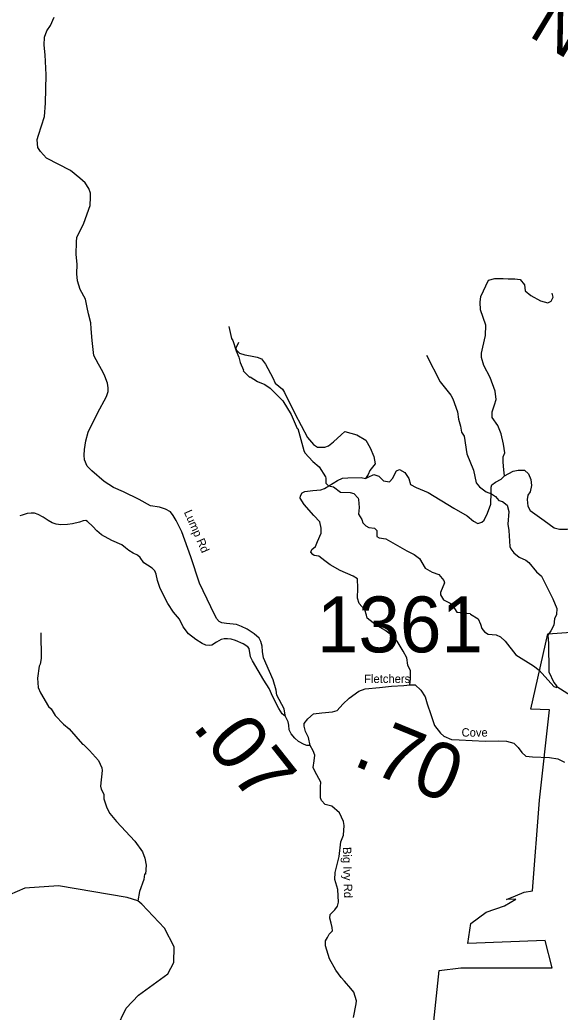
# Model space of a CAD drawing. Extents: x 1248089 to 1457196, y 820910 to 988753.
# Drawn here: x 1297327 to 1302167, y 917762 to 926642 of the extents above; entities that cross this region are included whole.
import ezdxf

# ---------------------------------------------------------------- set-up
doc = ezdxf.new("R2010")
doc.units = 0
for name, color, linetype in [('Exist Boundary Land Use Forest State Division NC Forest Resources', 7, 'Continuous'), ('Exist Geographical Mountain Summit Label', 7, 'Continuous'), ('Exist Hydrographic Creek Single Shore', 7, 'Continuous'), ('Exist Hydrographic Misc Water Feature', 7, 'Continuous'), ('Exist Road Non-System Type 51', 7, 'Continuous'), ('Exist Road Secondary Type 10 Attributed', 7, 'Continuous'), ('Exist Road Secondary Type 41 Attributed', 7, 'Continuous'), ('Exist Road Secondary Type 51 Attributed', 7, 'Continuous'), ('Exist Road Secondary Type 51 Label', 7, 'Continuous'), ('Prop GRAU CAT1 Cell', 7, 'Continuous'), ('Prop Lane Lines', 7, 'Continuous')]:
    doc.layers.add(name, color=color, linetype=linetype)

msp = doc.modelspace()

# ---------------------------------------------------------------- linework, layer by layer
at = {"layer": 'Exist Boundary Land Use Forest State Division NC Forest Resources'}
msp.add_lwpolyline([(1300961.3, 916974.7), (1301083.8, 918133.9), (1301278.5, 918158.4), (1302096.6, 918158.5), (1302033.7, 918403.3), (1301340.8, 918376.7), (1301367.4, 918554.3), (1301504.1, 918656.1), (1301668.9, 918714.1), (1301771, 918772.2), (1301687.1, 918770.5), (1301766.4, 918802.9), (1301845.5, 918835.4), (1301918.6, 918847.7), (1301983, 919658.4), (1302070.9, 920467), (1301904.8, 920473.3), (1302056.5, 921146.3), (1302519.5, 921181.2), (1302612.6, 921175.3), (1302673.3, 921487.2)], dxfattribs=at)
at = {"layer": 'Exist Hydrographic Creek Single Shore'}
for points in [[(1298709.2, 918347.8), (1298622.1, 918513.7), (1298419.1, 918727.9), (1298384.2, 918758.6), (1298287.2, 918789.7), (1297672.1, 918893.9), (1297371.1, 918870.4), (1297093.1, 918751.1), (1296960.2, 918763.6), (1296796.1, 918858.9), (1296608.1, 919003.9), (1296160.1, 919449.4), (1296057.1, 919694.5), (1295661.8, 920236.5), (1295585.3, 920356.1), (1295434.1, 920468.5), (1295170.1, 920565.8), (1295036.1, 920561.8)], [(1298230.3, 914788.9), (1298373.4, 915009.6), (1298332.8, 915253.2), (1298066.2, 915228.9), (1298035.3, 915287), (1298062.3, 915463), (1298197.6, 915774.2), (1298143.5, 916051.7), (1298089.4, 916268.2), (1298069.1, 916410.3), (1297920.2, 916449.7), (1297715.2, 916572), (1297710.1, 916719.9), (1298191.2, 917619.6), (1298279.2, 917798.4), (1298390.2, 917914.3), (1298653.2, 918106), (1298706.2, 918206.7), (1298709.2, 918347.8)]]:
    msp.add_lwpolyline(points, dxfattribs=at)
at = {"layer": 'Exist Hydrographic Misc Water Feature'}
for points in [[(1299200.2, 923898), (1299223.5, 923789.4), (1299235, 923773.1), (1299264.8, 923680.3), (1299289.4, 923623.6), (1299300.2, 923575.4), (1299330.6, 923506.6), (1299326.5, 923502.7), (1299385.1, 923445.1), (1299389.2, 923449), (1299456.3, 923405.4), (1299521.6, 923379.7), (1299568.8, 923346.6), (1299682.1, 923233.7), (1299757.3, 923111.8), (1299810.1, 922986.4), (1299818.2, 922986.2), (1299869.3, 922788.9), (1299880.9, 922768.6), (1299951.1, 922690.8)], [(1300970.3, 923641.9), (1301090.7, 923402.3), (1301186.1, 923284.6), (1301205.3, 923251.4), (1301246.7, 923134.9), (1301257.1, 923068.2), (1301273.6, 923006.3), (1301282.5, 922953.6), (1301307.7, 922916.9), (1301329.9, 922758.1), (1301390.6, 922613.3), (1301414, 922500.4), (1301445.2, 922463.7), (1301504.1, 922418.1), (1301551.8, 922399.2), (1301587.3, 922378), (1301618.4, 922341.1), (1301650.3, 922333.2), (1301691.4, 922299.5), (1301706.3, 922243.3), (1301699.5, 922127.8), (1301708.2, 922071), (1301716.9, 921928.8), (1301724.4, 921909), (1301751.6, 921872.3), (1301798.8, 921835.3), (1301860.2, 921807.8), (1301887.7, 921786.7), (1301953.8, 921701.7), (1302001, 921663.8), (1302102.3, 921461.5), (1302136.3, 921373), (1302135.1, 921320.5), (1302116.1, 921281.5), (1302110.9, 921224.9), (1302083.6, 921173.8), (1302056.7, 921136.6), (1302061, 921060.2), (1302065, 920808.2), (1302110.9, 920712.8), (1302134.2, 920682), (1302137.8, 920666.4)], [(1299951.1, 922690.8), (1300008.1, 922643.6), (1300064.2, 922552), (1300067.9, 922541.3), (1300069, 922495.3), (1300090.4, 922472.8), (1300136.2, 922464.5), (1300199.2, 922414.8), (1300287.1, 922412.2), (1300318.9, 922404.1), (1300356, 922363.2), (1300359.7, 922350.8), (1300366.1, 922278.5), (1300360.6, 922218.6), (1300391.6, 922169.6), (1300398.9, 922141.5), (1300426.3, 922113.1), (1300452, 922100.3), (1300503.9, 922093.4), (1300523.5, 922072.6), (1300526.1, 922018.4), (1300545.9, 922006.5), (1300605.8, 921998.7), (1300793.4, 921890.8), (1300858.7, 921859.1), (1300907.8, 921822), (1300958, 921736.4), (1301019.1, 921700.7), (1301080.6, 921677.3), (1301123.4, 921624.8), (1301130.9, 921604.1), (1301094.9, 921517), (1301094.4, 921497.3), (1301121.4, 921452.5), (1301180.8, 921423.3), (1301200.4, 921406.5), (1301240.9, 921341.7), (1301360.7, 921328.6), (1301362.6, 921324.5), (1301431.7, 921282.9), (1301454.6, 921234.9), (1301465.7, 921194.4), (1301489, 921166), (1301520.5, 921144.9), (1301592.5, 921139.3), (1301632.1, 921122.1), (1301675.1, 921081.1), (1301770.4, 920960.9), (1301928.3, 920861), (1301979.4, 920823.9), (1302110, 920676.7), (1302137.8, 920666.4)], [(1297516.2, 921155.7), (1297516.7, 920927.5), (1297507.5, 920875.7), (1297499, 920859.8), (1297484.3, 920752), (1297492.2, 920667.9), (1297511.1, 920619.4), (1297584.2, 920497.5), (1297607.8, 920476.9), (1297644.3, 920417.9), (1297718.4, 920340.1), (1297769.5, 920298.9), (1297888.1, 920159.7), (1297896.2, 920157.6), (1297950.9, 920104.2), (1298032.6, 920014.2), (1298061.1, 919949.4), (1298064.5, 919925.3), (1298049, 919785.6), (1298056.4, 919757.3), (1298079.3, 919712.7), (1298080.2, 919672.7), (1298106.4, 919592.1), (1298133.1, 919539.4), (1298191.4, 919469.8), (1298357.1, 919291.7), (1298424.9, 919197.8), (1298447.6, 919141.3), (1298458, 919077.1), (1298452.1, 918997.1), (1298444.1, 918997.3), (1298438.8, 918949.4), (1298398.2, 918842.3), (1298384.2, 918758.6)], [(1302931.3, 918253.4), (1302908.3, 918312.9), (1302920.3, 918470.2), (1302955.3, 918545.1), (1303014.2, 918951), (1303101.3, 919116.6), (1303092.3, 919425.3), (1303021.3, 919617.2), (1302822.3, 920015.2), (1302768.3, 920190.3), (1302589.3, 920387.6), (1302137.2, 920672.4)]]:
    msp.add_lwpolyline(points, dxfattribs=at)
at = {"layer": 'Exist Road Non-System Type 51'}
for points in [[(1301669, 922562.4), (1301663.1, 922614.3), (1301657.6, 922683.1), (1301657.6, 922732.6), (1301671.3, 922768.4), (1301660.3, 922845.4), (1301638.3, 922938.9), (1301608.1, 923013.2), (1301558.6, 923084.8), (1301558.6, 923134.3), (1301577.8, 923197.6), (1301594.3, 923244.3), (1301583.3, 923318.6), (1301539.5, 923441), (1301484.5, 923548.3), (1301462.5, 923619.8), (1301462.5, 923658.3), (1301473.5, 923713.4), (1301498.2, 923817.9), (1301501, 923908.7), (1301454.2, 924046.3), (1301448.8, 924116.6), (1301457, 924166.1), (1301525.7, 924311.9), (1301580.7, 924328.4), (1301654.9, 924328.4), (1301701.7, 924325.7), (1301762.2, 924325.7), (1301808.9, 924317.4), (1301847.4, 924270.7), (1301852.9, 924218.4), (1301905.1, 924174.4), (1301990.4, 924127.6), (1302056.4, 924108.3), (1302086.6, 924124.8), (1302103.1, 924160.6), (1302094.8, 924196.4)], [(1299284.4, 923754), (1299261.4, 923705.1), (1299264.3, 923687.8), (1299293, 923659), (1299341.9, 923644.6), (1299393.7, 923636), (1299454, 923624.5), (1299491.4, 923607.2), (1299525.9, 923561.2), (1299592.1, 923437.5), (1299615.1, 923391.4), (1299678.3, 923336.8), (1299698.4, 923308), (1299790.4, 923118.1), (1299905, 922903.6), (1299956.7, 922843.1), (1299994.1, 922817.2), (1300057.4, 922817.2), (1300091.9, 922831.6), (1300137.9, 922866.2), (1300204, 922929.5), (1300238.5, 922958.2), (1300344.4, 922927.7), (1300426.9, 922880.9), (1300465.4, 922812.1), (1300498.4, 922735.1), (1300509.4, 922669.1), (1300462.6, 922608.5), (1300446.1, 922572.8), (1300422.2, 922537.5)], [(1300819.8, 920691.6), (1300825.5, 920745.9), (1300825.5, 920817.5), (1300803.5, 920867), (1300792.5, 920933), (1300759.5, 920993.5), (1300707.3, 921081.6), (1300644.1, 921144.9), (1300597.3, 921180.6), (1300517.6, 921224.6), (1300437.9, 921287.9), (1300432.4, 921315.4), (1300415.9, 921362.2), (1300366.4, 921420), (1300352.6, 921466.8), (1300355.4, 921557.6), (1300352.6, 921640.1), (1300314.1, 921664.9), (1300195.9, 921714.4), (1300107.9, 921763.9), (1300058.5, 921802.4), (1300006.2, 921843.7), (1299963.1, 921849.7), (1299952.1, 921858), (1299932.8, 921880), (1299943.8, 921902), (1299974.1, 921929.5), (1299993.3, 921973.5), (1300026.3, 922047.8), (1300026.3, 922094.6), (1300012.6, 922149.6), (1299960.3, 922207.4), (1299872.3, 922303.7), (1299836.6, 922361.5), (1299839.4, 922383.5), (1299855.9, 922408.2), (1299880.6, 922422), (1299952.1, 922430.2), (1300023.6, 922435.8), (1300056.6, 922449.5), (1300172, 922521), (1300216, 922540.3), (1300265.5, 922543.1), (1300383.7, 922545.8), (1300422.2, 922537.5), (1300447, 922548.6), (1300499.2, 922573.3), (1300543.2, 922559.6), (1300584.4, 922515.5), (1300636.7, 922507.3), (1300666.9, 922540.3), (1300680.7, 922567.8), (1300699.9, 922606.3), (1300727.4, 922617.3), (1300774.1, 922592.6), (1300809.9, 922537.5), (1300826.4, 922485.3), (1300875.9, 922457.8), (1300983.1, 922413.7), (1301215.3, 922273.5), (1301333.6, 922204.8), (1301391.3, 922155.2), (1301429.8, 922136), (1301465.5, 922147), (1301484.8, 922163.5), (1301515, 922226.8), (1301545.3, 922309.3), (1301548, 922411.1), (1301548, 922460.6), (1301553.5, 922479.9), (1301586.5, 922504.6), (1301638.7, 922532.2), (1301669, 922562.4)], [(1301669, 922562.4), (1301746, 922603.7), (1301790, 922611.9), (1301847.7, 922611.9), (1301883.4, 922578.9), (1301905.4, 922529.4), (1301910.9, 922474.4), (1301897.2, 922419.4), (1301877.9, 922389.1), (1301872.4, 922350.6), (1301877.9, 922290), (1301897.2, 922251.5), (1302023.6, 922160.7), (1302114.4, 922097.4), (1302161.1, 922083.7), (1302229.8, 922083.7), (1302293.1, 922086.4), (1302350.8, 922116.7), (1302441.5, 922152.5), (1302479, 922161.1), (1302490.2, 922155.8)]]:
    msp.add_lwpolyline(points, dxfattribs=at)
at = {"layer": 'Exist Road Secondary Type 10 Attributed'}
msp.add_lwpolyline([(1299928.8, 920149.5), (1299912.7, 920219.9), (1299886.6, 920272.3), (1299873.8, 920321.1), (1299873.8, 920344.3), (1299907.2, 920388), (1299958.6, 920431.8), (1300030.6, 920442.1), (1300128.3, 920449.8), (1300169.4, 920462.7), (1300220.8, 920519.3), (1300277.4, 920573.3), (1300364.8, 920635), (1300421.3, 920655.6), (1300547.3, 920668.5), (1300655.3, 920678.8), (1300765.8, 920686.5), (1300819.8, 920691.6), (1300868.7, 920691.6), (1300917.5, 920642.8), (1300956.1, 920583.6), (1300974.1, 920521.8), (1301007.5, 920426.6), (1301040.9, 920328.9), (1301094.9, 920259.4), (1301124.4, 920231.2), (1301193.8, 920202.9), (1301260.7, 920200.3), (1301494.6, 920187.5), (1301618, 920190), (1301684.8, 920187.5), (1301751.7, 920169.4), (1301790.3, 920130.8), (1301823.7, 920087.1), (1301859.7, 920053.7), (1301918.8, 920045.9), (1302070.5, 920040.8), (1302145, 920027.9), (1302206.7, 919999.6)], dxfattribs=at)
at = {"layer": 'Exist Road Secondary Type 41 Attributed'}
for points in [[(1297990, 923639.9), (1297983.1, 923691.9), (1297974.4, 923772.5), (1297965.8, 923876.5), (1297964.1, 923930.2), (1297941.5, 924009.9), (1297929.4, 924068.9), (1297913.8, 924143.4), (1297867.1, 924228.3), (1297844.6, 924308), (1297837.6, 924370.4), (1297839.4, 924455.7), (1297832.4, 924542.3), (1297834.2, 924655), (1297837.6, 924694.9), (1297900, 924821.4), (1297957.1, 924981.7), (1297960.6, 925056.2), (1297958.8, 925090.8), (1297945, 925132.4), (1297912.1, 925184.4), (1297863.6, 925224.3), (1297780.5, 925293.6), (1297564.3, 925403.6), (1297510.6, 925462.6), (1297488.1, 925498.9), (1297484.7, 925531.9), (1297482.9, 925571.7), (1297493.3, 925611.6), (1297548.7, 925776.3), (1297557.2, 925896.7), (1297562.4, 926151.5), (1297553.7, 926329.1), (1297545.1, 926415.7), (1297546.8, 926486.8), (1297567.6, 926544), (1297602.2, 926592.5), (1297635.1, 926665.3)], [(1299705, 920409.2), (1299699.1, 920438.3), (1299693.9, 920476.4), (1299629.9, 920600.3), (1299623, 920643.7), (1299595.3, 920735.5), (1299562.4, 920811.8), (1299508.7, 920933.1), (1299501.8, 920990.3), (1299496.6, 921038.8), (1299486.6, 921079.3), (1299469.3, 921108.8), (1299426, 921148.6), (1299361.9, 921190.2), (1299313.5, 921214.5), (1299266.7, 921231.8), (1299176.6, 921240.5), (1299136.8, 921247.4), (1299110.8, 921259.6), (1299088.3, 921283.8), (1299038.1, 921389.5), (1298936.4, 921601.7), (1298858.4, 921837.4), (1298779.3, 922061.8), (1298725.6, 922162.4), (1298699.6, 922205.7), (1298675.4, 922238.6), (1298632.1, 922264.6), (1298576.7, 922280.2), (1298497, 922292.4), (1298396.5, 922351.3), (1298256.3, 922418.9), (1298164.9, 922457.9), (1298083.5, 922511.6), (1297972.6, 922605.2), (1297931.1, 922646.8), (1297906.8, 922704), (1297901.6, 922745.6), (1297905.1, 922795.9), (1297919, 922875.6), (1297939.7, 922952.8), (1298021.1, 923122.6), (1298104.2, 923271.7), (1298118.2, 923317.5), (1298118.2, 923348.7), (1298113, 923390.3), (1298087, 923454.5), (1298069.7, 923492.6), (1298029.9, 923560.2), (1297990, 923639.9)], [(1299705, 920409.2), (1299675.2, 920431.8), (1299647.5, 920480.3), (1299594.4, 920584.2), (1299559.8, 920658), (1299513.7, 920731.9), (1299460.6, 920819.7), (1299409.9, 920905.1), (1299393.7, 920942), (1299379.9, 921016.5), (1299369.5, 921031.5), (1299326.8, 921058.1), (1299257.6, 921086.9), (1299218.4, 921099.6), (1299187.2, 921104.2), (1299157.2, 921104.2), (1299129.6, 921096.2), (1299088, 921074.2), (1299047.7, 921046.5), (1299024.6, 921043.1), (1298993.4, 921045.4), (1298960, 921060.4), (1298904.6, 921096.2), (1298837.7, 921146.9), (1298788.7, 921210.3), (1298757.6, 921278.4), (1298702.2, 921341.9), (1298653.8, 921419.2), (1298583.5, 921552.3), (1298560.5, 921625), (1298546.6, 921682.8), (1298535.1, 921712.8), (1298510.9, 921734.7), (1298470.5, 921761.3), (1298437, 921784.3), (1298405.9, 921830.5), (1298380.9, 921853.1), (1298341.7, 921870.4), (1298302.5, 921892.3), (1298272.5, 921917.7), (1298239.1, 921943.1), (1298150.2, 921983.5), (1298059.1, 922034.3), (1298016.4, 922068.9), (1297981.8, 922107), (1297933.8, 922152.7), (1297917.7, 922161.9), (1297894.6, 922159.6), (1297861.1, 922146.9), (1297797.7, 922133.1), (1297752.7, 922125), (1297693.9, 922122.7), (1297652.4, 922129.6), (1297616.6, 922141.2), (1297579.7, 922160.8), (1297535.9, 922190.8), (1297489.7, 922215.1), (1297456.8, 922227.7), (1297426.8, 922227.7), (1297391, 922223.1), (1297348.4, 922209.2), (1297325.3, 922204.6)], [(1299928.8, 920149.5), (1299898.8, 920149.5), (1299874.6, 920158.7), (1299823.9, 920184.1), (1299789.3, 920214.1), (1299758.1, 920253.4), (1299739.7, 920288), (1299735, 920329.6), (1299730.4, 920359.6), (1299705, 920409.2)]]:
    msp.add_lwpolyline(points, dxfattribs=at)
at = {"layer": 'Exist Road Secondary Type 51 Attributed'}
msp.add_lwpolyline([(1300314.9, 917714.1), (1300339.6, 917837.5), (1300342.1, 917864.7), (1300317.5, 917942.6), (1300292.8, 917974.7), (1300236.1, 918038.9), (1300206.5, 918073.4), (1300157.1, 918137.6), (1300100.4, 918238.8), (1300065.9, 918354.9), (1300063.4, 918401.8), (1300083.1, 918429), (1300097.7, 918459.7), (1300127.4, 918489.3), (1300124.9, 918518.9), (1300115, 918558.4), (1300102.7, 918602.9), (1300107.6, 918635), (1300149.6, 918679.4), (1300171.8, 918711.5), (1300181.6, 918746.1), (1300176.7, 918859.7), (1300149.6, 918948.5), (1300152, 919012.7), (1300186.6, 919155.9), (1300201.4, 919285.6), (1300226, 919344.8), (1300231, 919433.7), (1300226, 919468.3), (1300191.5, 919547.3), (1300122.4, 919606.5), (1300063.2, 919621.3), (1300028.7, 919655.9), (1300018.8, 919680.6), (1300018.8, 919779.4), (1300023.7, 919818.9), (1299969.5, 919917.6), (1299954.7, 919952.2), (1299964.5, 920011.5), (1299969.5, 920060.8), (1299954.7, 920100.3), (1299928.8, 920149.5)], dxfattribs=at)

# ---------------------------------------------------------------- texts
at = {"layer": 'Exist Geographical Mountain Summit Label'}
msp.add_text('M  O  U  N  T  A  I  N', height=440, rotation=328.82018, dxfattribs=at).set_placement((1299859.3, 927722.1))
at = {"layer": 'Exist Road Secondary Type 51 Label'}
for s, rotation, p in [('Lump Rd', 293.78067, (1298794.9, 922236.9)), ('Big Ivy Rd', 271.42853, (1300220, 919239.6))]:
    msp.add_text(s, height=75, rotation=rotation, dxfattribs=at).set_placement(p)
for s, p in [('Fletchers', (1300411.1, 920708.2)), ('Cove', (1301283.6, 920228.1))]:
    msp.add_text(s, height=75, dxfattribs=at).set_placement(p)
at = {"layer": 'Prop GRAU CAT1 Cell'}
for s, rotation, p in [('.07', 308.43131, (1298862.7, 920314.8)), ('.70', 337.81744, (1300297.6, 919977.4))]:
    msp.add_text(s, height=500, rotation=rotation, dxfattribs=at).set_placement(p)
at = {"layer": 'Prop Lane Lines'}
msp.add_text('1361', height=500, dxfattribs=at).set_placement((1299988, 920982.1))

doc.saveas('drawing.dxf')
